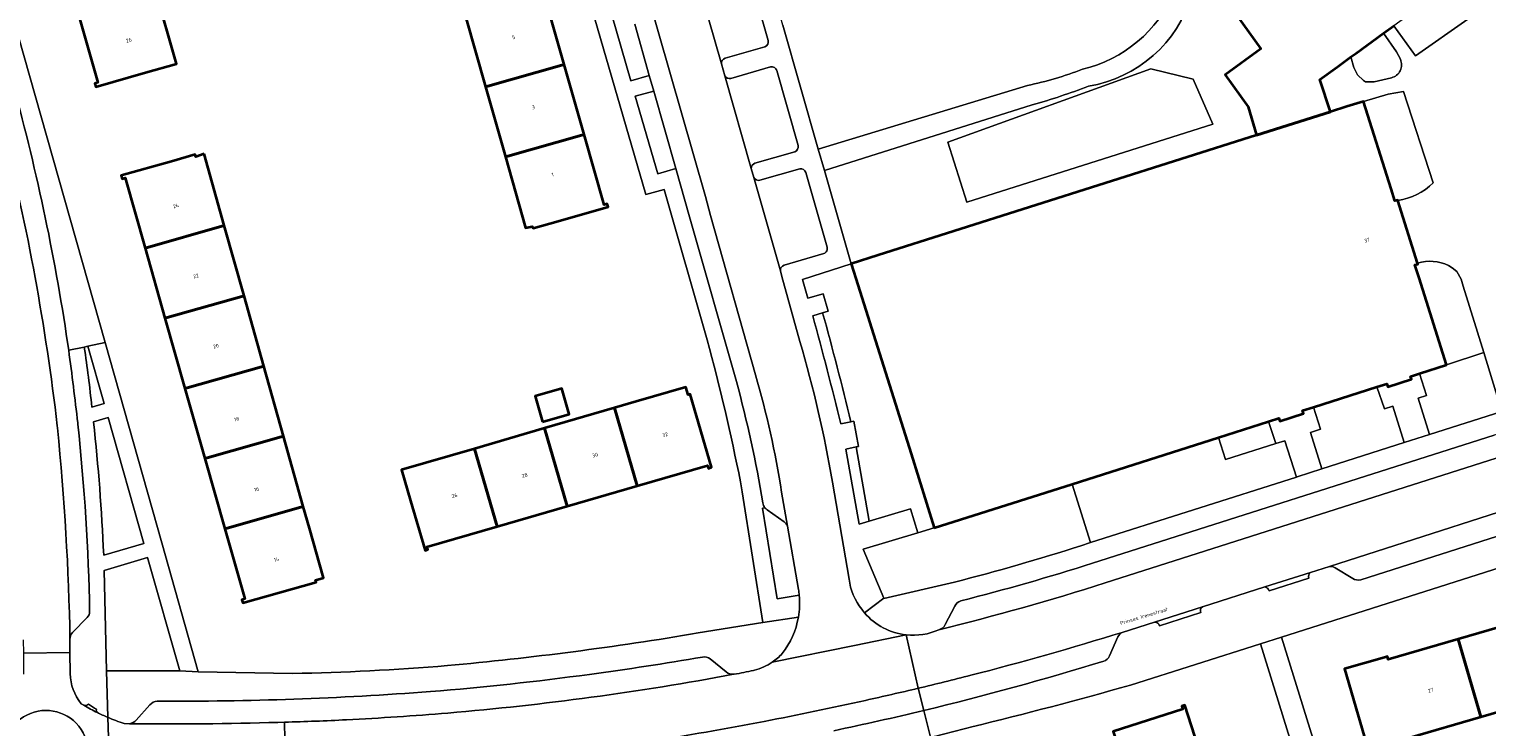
# Model space of a CAD drawing. Header units: metres. Extents: x 197700 to 204338, y 317132 to 325229.
# Tile 840 of 1056: x 202575 to 202715, y 320538 to 320606. Entities that reach past the tile are written whole.
import ezdxf
from ezdxf.enums import TextEntityAlignment as Align

# ---------------------------------------------------------------- set-up
doc = ezdxf.new("R2010")
doc.units = ezdxf.units.M
for name, color, linetype, lineweight in [('B-WE-GR-BEPLANTING_CULTUUR_BODEMBEDEKKER-GV', 90, 'Continuous', 18), ('B-WE-GR-BEPLANTING_CULTUUR_HEESTERS-GV', 90, 'Continuous', 18), ('B-WE-GR-BEPLANTING_CULTUUR_VASTE PLANTENVAK-GV', 90, 'Continuous', 18), ('B-WE-IE-TERREINAFSCHEIDING_KUNSTMATIG_HEKWERK-G', 20, 'IE-TERREINAFSCHEIDING-KUNSTMATIG', 18), ('B-WE-OG-BEBOUWING-GV', 7, 'Continuous', 35), ('B-WE-OG-BEBOUWING-T18', 10, 'Continuous', 18), ('B-WE-OG-TERREIN_CULTUURSCHEIDING-GV', 7, 'Continuous', 18), ('B-WE-OG-TERREIN_ERF-GV', 7, 'Continuous', 18), ('B-WE-OG-TOPOGRAFIE-T18', 10, 'Continuous', 18), ('B-WE-VH-VERHARDING_BETONSTRAATSTEEN-GV', 252, 'Continuous', 18), ('B-WE-VH-VERHARDING_HALFVERHARDING_GRIND-GV', 252, 'Continuous', 18), ('B-WE-VH-VERHARDING_TEGEL-GV', 252, 'Continuous', 18)]:
    doc.layers.add(name, color=color, linetype=linetype, lineweight=lineweight)
doc.styles.add('NLCS-ISO-M200-T18', font='NLCS-ISO.ttf', dxfattribs={"height": 0.36})
doc.linetypes.add('IE-TERREINAFSCHEIDING-KUNSTMATIG', pattern='A,4,[82,NLCS.SHX,S=0.75,R=90,X=0,Y=0],4,-2', length=10)

msp = doc.modelspace()

# ---------------------------------------------------------------- linework, layer by layer
at = {"layer": 'B-WE-GR-BEPLANTING_CULTUUR_BODEMBEDEKKER-GV'}
for points in [[(202651.235, 320578.153), (202650.278, 320577.862)], [(202652.979, 320567.403), (202653.958, 320567.608)]]:
    msp.add_lwpolyline(points, dxfattribs=at)
for points in [[(202653.958, 320567.608, 0.0083486), (202651.235, 320578.153)], [(202650.278, 320577.862, -0.0082842), (202652.979, 320567.403)]]:
    msp.add_lwpolyline(points, format="xyb", dxfattribs=at)
msp.add_lwpolyline([(202655.715, 320558.007), (202654.465, 320565.184), (202653.487, 320564.972), (202654.75, 320557.721)], close=True, dxfattribs=at)
at = {"layer": 'B-WE-GR-BEPLANTING_CULTUUR_HEESTERS-GV'}
for points in [[(202717.084, 320613.597), (202716.964, 320613.511), (202706.444, 320605.881), (202708.529, 320602.967), (202718.638, 320610.118)], [(202705.452, 320605.161), (202702.772, 320603.218), (202702.299, 320602.876), (202702.561, 320601.846), (202702.931, 320601.153), (202703.494, 320600.604), (202703.709, 320600.476), (202704.54, 320600.462), (202706.198, 320600.869)], [(202707.073, 320602.644), (202706.697, 320603.375), (202705.452, 320605.161)], [(202710.251, 320590.692), (202707.377, 320599.521), (202705.893, 320599.268), (202703.496, 320598.58)], [(202703.496, 320598.58), (202706.171, 320590.114), (202706.522, 320588.952), (202706.818, 320589.045), (202706.828, 320589.012)], [(202708.742, 320582.944), (202708.768, 320582.86), (202708.473, 320582.767), (202708.891, 320581.513), (202711.543, 320573.103), (202715.132, 320574.304), (202713.146, 320580.723), (202712.941, 320581.4), (202712.542, 320582.12), (202712.067, 320582.494), (202711.719, 320582.705)], [(202580.229, 320574.919), (202579.872, 320574.825)], [(202580.607, 320569.03), (202581.796, 320569.38), (202580.229, 320574.919)], [(202581.748, 320554.732), (202585.62, 320555.839), (202582.19, 320568.02), (202580.768, 320567.605)]]:
    msp.add_lwpolyline(points, dxfattribs=at)
for points in [[(202706.198, 320600.869, 0.4788642), (202707.073, 320602.644)], [(202706.828, 320589.012, 0.1549363), (202710.251, 320590.692)], [(202711.719, 320582.705, 0.1957865), (202708.742, 320582.944)], [(202579.872, 320574.825, -0.0115294), (202580.607, 320569.03)], [(202580.768, 320567.605, -0.0159985), (202581.748, 320554.732)]]:
    msp.add_lwpolyline(points, format="xyb", dxfattribs=at)
msp.add_lwpolyline([(202582.007, 320543.551), (202589.109, 320543.54), (202585.99, 320554.486), (202581.806, 320553.233)], close=True, dxfattribs=at)
at = {"layer": 'B-WE-GR-BEPLANTING_CULTUUR_VASTE PLANTENVAK-GV'}
for points in [[(202630.969, 320613.443), (202629.91, 320617.218), (202628.046, 320616.688), (202632.692, 320600.551), (202634.483, 320601.076), (202633.069, 320606.045)], [(202645.66, 320559.307), (202645.424, 320559.268), (202646.839, 320550.504), (202648.971, 320550.837)], [(202647.513, 320557.936), (202645.871, 320559.108)], [(202648.897, 320551.403), (202647.839, 320557.528)]]:
    msp.add_lwpolyline(points, dxfattribs=at)
msp.add_lwpolyline([(202634.908, 320599.581), (202633.125, 320599.068), (202635.3, 320591.575), (202637.042, 320592.078)], close=True, dxfattribs=at)
for points in [[(202645.871, 320559.108, -0.0731084), (202645.66, 320559.307)], [(202647.839, 320557.528, 0.1411487), (202647.513, 320557.936)], [(202648.971, 320550.837, 0.0178252), (202648.897, 320551.403)]]:
    msp.add_lwpolyline(points, format="xyb", dxfattribs=at)
at = {"layer": 'B-WE-IE-TERREINAFSCHEIDING_KUNSTMATIG_HEKWERK-G'}
msp.add_lwpolyline([(202688.954, 320596.377), (202687.05, 320600.727), (202682.957, 320601.712), (202663.336, 320594.626), (202665.17, 320588.83)], close=True, dxfattribs=at)
at = {"layer": 'B-WE-OG-BEBOUWING-GV'}
for points in [[(202579.253, 320607.182), (202581.178, 320600.403), (202580.889, 320600.321), (202580.982, 320599.998), (202585.792, 320601.363), (202588.786, 320602.213), (202586.771, 320609.317)], [(202626.265, 320602.159), (202624.336, 320608.942), (202616.726, 320606.779), (202618.651, 320599.995)], [(202618.651, 320599.995), (202620.576, 320593.211), (202628.193, 320595.376), (202626.265, 320602.159)], [(202662.025, 320557.359), (202675.338, 320561.589), (202689.486, 320566.085), (202694.34, 320567.627), (202695.326, 320567.959), (202695.419, 320567.674), (202697.702, 320568.412), (202697.61, 320568.698), (202698.679, 320569.022), (202704.805, 320570.989), (202705.76, 320571.274), (202705.851, 320570.988), (202708.147, 320571.713), (202708.057, 320571.999), (202708.914, 320572.277), (202711.543, 320573.103), (202708.891, 320581.513), (202708.473, 320582.767), (202708.768, 320582.86), (202708.742, 320582.944), (202706.828, 320589.012), (202706.818, 320589.045), (202706.522, 320588.952), (202706.171, 320590.114), (202703.496, 320598.58), (202701.889, 320598.072), (202700.33, 320597.579), (202693.15, 320595.326), (202656.59, 320583.709), (202654.002, 320582.887), (202654.449, 320581.466), (202659.781, 320564.501)], [(202628.193, 320595.376), (202620.576, 320593.211), (202622.517, 320586.368), (202623.164, 320586.478), (202623.262, 320586.316), (202625.673, 320587.001), (202630.497, 320588.372), (202630.409, 320588.677), (202630.121, 320588.594)], [(202591.454, 320593.52), (202590.641, 320593.235), (202590.585, 320593.433), (202588.29, 320592.781), (202583.439, 320591.402), (202583.528, 320591.091), (202583.816, 320591.174), (202585.743, 320584.393), (202593.407, 320586.571)], [(202585.743, 320584.393), (202587.67, 320577.613), (202595.314, 320579.786), (202593.407, 320586.571)], [(202597.222, 320573), (202595.314, 320579.786), (202587.67, 320577.613), (202589.597, 320570.833)], [(202591.524, 320564.052), (202599.13, 320566.214), (202597.222, 320573), (202589.597, 320570.833)], [(202624.175, 320567.592), (202626.743, 320568.342), (202626.02, 320570.821), (202623.452, 320570.071)], [(202633.209, 320569.567), (202631.133, 320568.961), (202633.316, 320561.414), (202640.093, 320563.375), (202640.198, 320563.094), (202640.502, 320563.208), (202638.438, 320570.28), (202638.227, 320570.219), (202638.009, 320570.968)], [(202626.54, 320559.454), (202633.316, 320561.414), (202631.133, 320568.961), (202624.361, 320566.984)], [(202624.361, 320566.984), (202617.589, 320565.008), (202619.763, 320557.493), (202626.54, 320559.454)], [(202591.524, 320564.052), (202593.451, 320557.272), (202601.037, 320559.428), (202599.13, 320566.214)], [(202617.589, 320565.008), (202610.546, 320562.952), (202611.417, 320559.956), (202612.813, 320555.155), (202613.085, 320555.249), (202612.987, 320555.533), (202619.763, 320557.493)], [(202593.451, 320557.272), (202595.378, 320550.492), (202595.091, 320550.405), (202595.184, 320550.098), (202602.288, 320552.095), (202602.229, 320552.307), (202602.98, 320552.518), (202601.627, 320557.331), (202601.037, 320559.428)], [(202721.614, 320541.047), (202719.435, 320548.56), (202712.667, 320546.597), (202714.846, 320539.085)], [(202714.846, 320539.085), (202712.667, 320546.597), (202705.9, 320544.634), (202705.817, 320544.922), (202705.521, 320544.837), (202701.679, 320543.723), (202704.464, 320534.119), (202708.306, 320535.233), (202707.782, 320537.038), (202707.994, 320537.099)], [(202683.801, 320530.897), (202688.519, 320532.413), (202688.281, 320533.156), (202688.49, 320533.223), (202686.245, 320540.211), (202685.946, 320540.114), (202686.038, 320539.829), (202679.326, 320537.672), (202681.718, 320530.227)]]:
    msp.add_lwpolyline(points, close=True, dxfattribs=at)
msp.add_lwpolyline([(202690.672, 320607.697), (202693.599, 320603.644), (202690.138, 320601.145), (202692.374, 320598.048), (202693.15, 320595.326), (202700.33, 320597.579), (202699.294, 320600.7), (202700.998, 320601.934), (202702.299, 320602.876), (202702.772, 320603.218), (202705.452, 320605.161), (202706.444, 320605.881)], dxfattribs=at)
at = {"layer": 'B-WE-OG-TERREIN_CULTUURSCHEIDING-GV'}
for points in [[(202656.59, 320583.709), (202693.15, 320595.326), (202692.374, 320598.048), (202690.138, 320601.145), (202693.599, 320603.644), (202690.672, 320607.697), (202692.988, 320609.369), (202689.442, 320619.03), (202709.548, 320633.212), (202709.404, 320633.398), (202709.141, 320633.735), (202706.075, 320631.439), (202690.536, 320620.284)], [(202671.494, 320598.237), (202651.429, 320591.898), (202654.002, 320582.887), (202656.59, 320583.709)], [(202659.781, 320564.501), (202654.449, 320581.466), (202654.002, 320582.887), (202649.295, 320581.356), (202649.801, 320579.546), (202651.273, 320579.965), (202651.774, 320578.317), (202651.235, 320578.153)], [(202653.958, 320567.608), (202654.235, 320567.666), (202654.697, 320565.234), (202654.465, 320565.184), (202655.715, 320558.007), (202659.72, 320559.191), (202660.431, 320556.874), (202662.025, 320557.359), (202659.781, 320564.501)], [(202675.338, 320561.589), (202662.025, 320557.359), (202660.431, 320556.874), (202655.154, 320555.284), (202657.145, 320550.559), (202657.157, 320550.53), (202663.99, 320552.116)], [(202676.19, 320555.634), (202677.135, 320555.935), (202675.338, 320561.589)]]:
    msp.add_lwpolyline(points, dxfattribs=at)
for points in [[(202686.911, 320608.836, -0.2863932), (202676.932, 320600.048)], [(202676.932, 320600.048, -0.0222345), (202671.494, 320598.237)], [(202651.235, 320578.153, -0.0083486), (202653.958, 320567.608)], [(202663.99, 320552.116, 0.0168546), (202676.19, 320555.634)]]:
    msp.add_lwpolyline(points, format="xyb", dxfattribs=at)
for points in [[(202688.954, 320596.377), (202665.17, 320588.83), (202663.336, 320594.626), (202682.957, 320601.712), (202687.05, 320600.727)], [(202711.543, 320573.103), (202708.914, 320572.277), (202709.593, 320570.143), (202708.79, 320569.888), (202709.887, 320566.377), (202716.893, 320568.615), (202715.132, 320574.304)], [(202704.805, 320570.989), (202698.679, 320569.022), (202699.357, 320566.889), (202698.375, 320566.576), (202699.494, 320563.058), (202707.447, 320565.598), (202706.328, 320569.105), (202705.526, 320568.85)], [(202695.019, 320565.508), (202694.34, 320567.627), (202689.486, 320566.085), (202690.169, 320563.954)], [(202695.019, 320565.508), (202690.169, 320563.954), (202689.486, 320566.085), (202675.338, 320561.589), (202677.135, 320555.935), (202697.019, 320562.267), (202695.9, 320565.769)]]:
    msp.add_lwpolyline(points, close=True, dxfattribs=at)
at = {"layer": 'B-WE-OG-TERREIN_ERF-GV'}
for points in [[(202573.285, 320656.874), (202574.772, 320651.631), (202575.235, 320650), (202577.158, 320643.219), (202579.081, 320636.438), (202581.003, 320629.659), (202582.926, 320622.878), (202584.848, 320616.097), (202586.771, 320609.317), (202588.786, 320602.213), (202585.792, 320601.363), (202580.982, 320599.998), (202580.889, 320600.321), (202581.178, 320600.403), (202579.253, 320607.182), (202577.328, 320613.962), (202575.402, 320620.741), (202573.477, 320627.521)], [(202558.983, 320655.099), (202561.697, 320645.516), (202561.994, 320645.598), (202566.007, 320631.402), (202573.497, 320604.938), (202581.884, 320575.272), (202587.366, 320555.909), (202590.89, 320543.433), (202599.986, 320543.276)], [(202640.063, 320575.54), (202635.929, 320590.062), (202634.154, 320589.573), (202626.49, 320615.991), (202620.008, 320638.641), (202621.854, 320639.227), (202620.253, 320644.81), (202614.898, 320643.247)], [(202624.336, 320608.942), (202626.265, 320602.159), (202628.193, 320595.376), (202630.121, 320588.594), (202630.409, 320588.677), (202630.497, 320588.372), (202625.673, 320587.001), (202623.262, 320586.316), (202623.164, 320586.478), (202622.517, 320586.368), (202620.576, 320593.211), (202618.651, 320599.995), (202616.726, 320606.779)], [(202647.378, 320605.961), (202650.804, 320593.961), (202671.024, 320600.119)], [(202738.643, 320533.133), (202752.175, 320539.485), (202758.873, 320542.794), (202764.384, 320545.681), (202764.316, 320545.8), (202757.374, 320557.989), (202753.28, 320565.177), (202720.361, 320554.681), (202695.59, 320546.8), (202704.252, 320518.86)], [(202639.21, 320547.194), (202645.45, 320548.202), (202643.447, 320560.846), (202643.292, 320561.793)], [(202704.464, 320534.119), (202701.679, 320543.723), (202705.521, 320544.837), (202705.817, 320544.922), (202705.9, 320544.634), (202712.667, 320546.597), (202719.435, 320548.56)], [(202656.253, 320494.363), (202654.072, 320501.043), (202651.77, 320508.093), (202646.654, 320506.54), (202639.179, 320504.025), (202642.506, 320493.288), (202645.465, 320483.735), (202649.167, 320472.372), (202673.529, 320475.935), (202672.901, 320480.215), (202675.197, 320480.557), (202667.013, 320506.55), (202667.002, 320506.591), (202668.439, 320507.017), (202668.072, 320508.133), (202680.933, 320512.024), (202685.56, 320513.424), (202687.685, 320514.067), (202694.296, 320516.009), (202702.185, 320518.268), (202693.541, 320546.148), (202680.989, 320542.154)], [(202679.326, 320537.672), (202686.038, 320539.829), (202685.946, 320540.114), (202686.245, 320540.211), (202688.49, 320533.223)], [(202721.614, 320541.047), (202714.846, 320539.085), (202707.994, 320537.099)]]:
    msp.add_lwpolyline(points, dxfattribs=at)
for points in [[(202676.356, 320601.692, 0.2398726), (202685.207, 320609.161)], [(202671.024, 320600.119, 0.0437627), (202676.356, 320601.692)], [(202643.292, 320561.793, 0.0178132), (202640.063, 320575.54)], [(202614.963, 320544.045, 0.0196675), (202639.21, 320547.194)], [(202599.986, 320543.276, 0.0156871), (202614.963, 320544.045)], [(202680.989, 320542.154, -0.0088194), (202665.669, 320538.121)], [(202665.669, 320538.121, -0.0043498), (202661.669, 320537.113)]]:
    msp.add_lwpolyline(points, format="xyb", dxfattribs=at)
for points in [[(202688.954, 320596.377), (202687.05, 320600.727), (202682.957, 320601.712), (202663.336, 320594.626), (202665.17, 320588.83)], [(202601.627, 320557.331), (202602.98, 320552.518), (202602.229, 320552.307), (202602.288, 320552.095), (202595.184, 320550.098), (202595.091, 320550.405), (202595.378, 320550.492), (202593.451, 320557.272), (202591.524, 320564.052), (202589.597, 320570.833), (202587.67, 320577.613), (202585.743, 320584.393), (202583.816, 320591.174), (202583.528, 320591.091), (202583.439, 320591.402), (202588.29, 320592.781), (202590.585, 320593.433), (202590.641, 320593.235), (202591.454, 320593.52), (202593.407, 320586.571), (202595.314, 320579.786), (202597.222, 320573), (202599.13, 320566.214), (202601.037, 320559.428)], [(202633.316, 320561.414), (202626.54, 320559.454), (202619.763, 320557.493), (202612.987, 320555.533), (202613.085, 320555.249), (202612.813, 320555.155), (202611.417, 320559.956), (202610.546, 320562.952), (202617.589, 320565.008), (202624.361, 320566.984), (202631.133, 320568.961), (202633.209, 320569.567), (202638.009, 320570.968), (202638.227, 320570.219), (202638.438, 320570.28), (202640.502, 320563.208), (202640.198, 320563.094), (202640.093, 320563.375)], [(202624.175, 320567.592), (202623.452, 320570.071), (202626.02, 320570.821), (202626.743, 320568.342)]]:
    msp.add_lwpolyline(points, close=True, dxfattribs=at)
at = {"layer": 'B-WE-VH-VERHARDING_BETONSTRAATSTEEN-GV'}
for points in [[(202649.042, 320575.356), (202647.3, 320581.659), (202647.146, 320582.2), (202644.582, 320591.222), (202644.336, 320592.087), (202641.78, 320601.048), (202641.452, 320602.2), (202638.887, 320611.209), (202638.514, 320612.518), (202637.603, 320615.716), (202634.457, 320626.755), (202633.979, 320628.433), (202633.621, 320629.688), (202630.371, 320641.065), (202630.073, 320642.111), (202627.212, 320652.147), (202626.872, 320653.417), (202626.576, 320654.522), (202626.16, 320656.073), (202626.093, 320656.323), (202619.849, 320678.056)], [(202621.414, 320654.347), (202625.342, 320640.509), (202629.086, 320627.362), (202629.608, 320625.529), (202633.622, 320611.418), (202634.225, 320609.299), (202639.91, 320589.375), (202640.408, 320587.563), (202644.753, 320572.145)], [(202638.887, 320611.209), (202641.452, 320602.2)], [(202645.964, 320604.473), (202643.904, 320611.696)], [(202644.753, 320572.145), (202640.408, 320587.563), (202639.91, 320589.375), (202634.225, 320609.299)], [(202718.638, 320610.118), (202708.529, 320602.967), (202706.444, 320605.881), (202705.452, 320605.161), (202706.697, 320603.375), (202707.073, 320602.644)], [(202633.069, 320606.045), (202634.483, 320601.076), (202634.908, 320599.581), (202637.042, 320592.078), (202638.371, 320587.429), (202642.897, 320571.506)], [(202641.8, 320602.753), (202645.641, 320603.858)], [(202706.198, 320600.869), (202704.54, 320600.462), (202703.709, 320600.476), (202703.494, 320600.604), (202702.931, 320601.153), (202702.561, 320601.846), (202702.299, 320602.876), (202700.998, 320601.934), (202699.294, 320600.7), (202700.33, 320597.579), (202701.889, 320598.072), (202703.496, 320598.58), (202705.893, 320599.268), (202707.377, 320599.521), (202710.251, 320590.692)], [(202641.78, 320601.048), (202644.336, 320592.087)], [(202646.202, 320601.906), (202642.362, 320600.795)], [(202648.861, 320594.325), (202646.804, 320601.549)], [(202644.69, 320592.599), (202648.534, 320593.715)], [(202644.582, 320591.222), (202647.146, 320582.2)], [(202649.014, 320592.064), (202645.17, 320590.955)], [(202651.661, 320584.497), (202649.613, 320591.698)], [(202706.828, 320589.012), (202708.742, 320582.944)], [(202647.507, 320582.737), (202651.349, 320583.87)], [(202711.719, 320582.705), (202712.067, 320582.494), (202712.542, 320582.12), (202712.941, 320581.4), (202713.146, 320580.723), (202715.132, 320574.304), (202716.893, 320568.615), (202719.848, 320569.559), (202718.555, 320573.638), (202718.445, 320573.987), (202717.751, 320576.178), (202717.481, 320577.042)], [(202578.367, 320574.517), (202578.257, 320575.266)], [(202680.183, 320547.257), (202683.312, 320548.252), (202687.937, 320549.724), (202693.961, 320551.641), (202698.388, 320553.05), (202700.218, 320553.633), (202724.678, 320561.481), (202732.513, 320563.991), (202738.209, 320565.815), (202736.684, 320570.59), (202735.83, 320570.319), (202730.974, 320568.769), (202721.368, 320565.703), (202717.126, 320564.349), (202678.533, 320552.031)], [(202751.036, 320569.695), (202749.129, 320569.25), (202748.52, 320569.091), (202747.935, 320568.93), (202738.209, 320565.815), (202732.513, 320563.991), (202724.678, 320561.481), (202700.218, 320553.633)], [(202577.277, 320567.02), (202577.259, 320567.211)], [(202577.259, 320567.211), (202577.277, 320567.02)], [(202579.249, 320567.389), (202579.236, 320567.495)], [(202703.235, 320552.346), (202725.735, 320559.511), (202748.894, 320566.901)], [(202717.126, 320564.349), (202716.347, 320566.384), (202716.126, 320566.313), (202677.302, 320553.935)], [(202678.533, 320552.031), (202717.126, 320564.349)], [(202653.786, 320552.409), (202652.179, 320561.785)], [(202647.839, 320557.528), (202647.273, 320560.807)], [(202647.273, 320560.807), (202647.839, 320557.528), (202648.897, 320551.403)], [(202645.871, 320559.108), (202647.513, 320557.936)], [(202698.388, 320553.05), (202693.961, 320551.641)], [(202700.754, 320553.497), (202702.463, 320552.467)], [(202694.398, 320551.275), (202698.233, 320552.503)], [(202578.742, 320547.256), (202580.156, 320548.698)], [(202663.995, 320549.786), (202663.09, 320548.001)], [(202687.937, 320549.724), (202683.312, 320548.252)], [(202683.806, 320547.885), (202687.771, 320549.158)], [(202573.98, 320546.538), (202573.983, 320545.234), (202578.492, 320545.31), (202578.487, 320546.556)], [(202646.359, 320544.371), (202654.309, 320545.989), (202659.317, 320547.009)], [(202660.477, 320541.853), (202659.317, 320547.009), (202654.309, 320545.989), (202646.359, 320544.371)], [(202659.317, 320547.009), (202660.477, 320541.853)], [(202678.967, 320544.972), (202679.768, 320546.812)], [(202578.5, 320543.271), (202578.492, 320545.31), (202573.983, 320545.234), (202573.987, 320543.213)], [(202641.924, 320543.435), (202640.359, 320544.682)], [(202642.679, 320543.21), (202642.631, 320543.201)], [(202644.658, 320543.599), (202644.557, 320543.576)], [(202661.017, 320539.706), (202660.477, 320541.853)], [(202660.477, 320541.853), (202661.017, 320539.706)], [(202579.816, 320540.205), (202579.567, 320540.35)], [(202586.222, 320540.255), (202584.891, 320538.762)], [(202582.329, 320533.205), (202582.142, 320539.041)], [(202582.142, 320539.041), (202582.329, 320533.205)], [(202584.232, 320538.424), (202583.734, 320538.431)], [(202598.595, 320538.554), (202599.224, 320538.571)], [(202599.333, 320533.533), (202599.224, 320538.571), (202598.595, 320538.554)], [(202599.224, 320538.571), (202599.333, 320533.533)]]:
    msp.add_lwpolyline(points, dxfattribs=at)
for points in [[(202645.641, 320603.858, 0.4011409), (202645.964, 320604.473)], [(202641.452, 320602.2, -0.3408502), (202641.8, 320602.753)], [(202707.073, 320602.644, -0.4788642), (202706.198, 320600.869)], [(202578.257, 320575.266, 0.0312306), (202572.814, 320600.85)], [(202642.362, 320600.795, -0.3354715), (202641.78, 320601.048)], [(202646.804, 320601.549, 0.4163253), (202646.202, 320601.906)], [(202577.259, 320567.211, 0.0332972), (202572.028, 320595.749)], [(202572.028, 320595.749, -0.0332972), (202577.259, 320567.211)], [(202648.534, 320593.715, 0.4032774), (202648.861, 320594.325)], [(202644.336, 320592.087, -0.3456891), (202644.69, 320592.599)], [(202645.17, 320590.955, -0.3564126), (202644.582, 320591.222)], [(202649.613, 320591.698, 0.4111968), (202649.014, 320592.064)], [(202710.251, 320590.692, -0.1549363), (202706.828, 320589.012)], [(202651.349, 320583.87, 0.4221094), (202651.661, 320584.497)], [(202647.146, 320582.2, -0.3699065), (202647.507, 320582.737)], [(202708.742, 320582.944, -0.1957865), (202711.719, 320582.705)], [(202652.179, 320561.785, 0.0287568), (202649.042, 320575.356)], [(202579.236, 320567.495, 0.0064506), (202578.367, 320574.517)], [(202642.897, 320571.506, -0.0256554), (202645.451, 320559.773)], [(202647.273, 320560.807, 0.0314525), (202644.753, 320572.145)], [(202644.753, 320572.145, -0.0314525), (202647.273, 320560.807)], [(202578.487, 320546.556, 0.0211173), (202577.277, 320567.02)], [(202577.277, 320567.02, -0.0211173), (202578.487, 320546.556)], [(202580.391, 320549.251, 0.0219254), (202579.249, 320567.389)], [(202645.451, 320559.773, 0.1262398), (202645.66, 320559.307)], [(202645.66, 320559.307, 0.0731084), (202645.871, 320559.108)], [(202647.513, 320557.936, -0.1411487), (202647.839, 320557.528)], [(202677.302, 320553.935, -0.0155549), (202664.582, 320550.303)], [(202698.233, 320552.503, -0.3138399), (202698.388, 320553.05)], [(202700.218, 320553.633, -0.149121), (202700.754, 320553.497)], [(202648.897, 320551.403, -0.0178252), (202648.971, 320550.837)], [(202655.01, 320549.492, -0.137024), (202653.786, 320552.409)], [(202662.478, 320547.513, 0.0169167), (202678.533, 320552.031)], [(202678.533, 320552.031, -0.0169167), (202662.478, 320547.513)], [(202693.961, 320551.641, -0.3030044), (202694.398, 320551.275)], [(202702.463, 320552.467, 0.2087011), (202703.235, 320552.346)], [(202648.971, 320550.837, -0.0673431), (202648.886, 320548.711)], [(202664.582, 320550.303, 0.1978231), (202663.995, 320549.786)], [(202580.156, 320548.698, 0.2395188), (202580.391, 320549.251)], [(202648.886, 320548.711, -0.1225403), (202647.329, 320545.213)], [(202655.291, 320549.136, -0.0195832), (202655.01, 320549.492)], [(202659.317, 320547.009, -0.1925779), (202655.291, 320549.136)], [(202687.771, 320549.158, -0.3371806), (202687.937, 320549.724)], [(202578.487, 320546.556, -0.1819988), (202578.742, 320547.256)], [(202662.478, 320547.513, -0.132871), (202659.317, 320547.009)], [(202663.09, 320548.001, -0.2075061), (202662.478, 320547.513)], [(202665.549, 320543.101, 0.0124424), (202680.183, 320547.257)], [(202680.183, 320547.257, -0.0124424), (202665.549, 320543.101)], [(202679.768, 320546.812, -0.1514764), (202680.183, 320547.257)], [(202683.312, 320548.252, -0.3568512), (202683.806, 320547.885)], [(202639.624, 320544.861, -0.0090767), (202628.702, 320543.196)], [(202640.359, 320544.682, 0.2087081), (202639.624, 320544.861)], [(202646.359, 320544.371, -0.0856434), (202644.658, 320543.599)], [(202647.329, 320545.213, -0.0587523), (202646.359, 320544.371)], [(202661.017, 320539.706, 0.0156047), (202678.396, 320544.467)], [(202678.396, 320544.467, 0.2079684), (202678.967, 320544.972)], [(202579.567, 320540.35, -0.1584933), (202578.5, 320543.271)], [(202628.702, 320543.196, -0.0139896), (202613.328, 320541.531)], [(202615.006, 320539.459, 0.0255535), (202642.631, 320543.201)], [(202642.631, 320543.201, -0.0255535), (202615.006, 320539.459)], [(202642.631, 320543.201, -0.1932018), (202641.924, 320543.435)], [(202644.557, 320543.576, -0.0174157), (202642.679, 320543.21)], [(202660.477, 320541.853, 0.0038096), (202665.549, 320543.101)], [(202665.549, 320543.101, -0.0038096), (202660.477, 320541.853)], [(202613.328, 320541.531, -0.0200802), (202586.928, 320540.603)], [(202655.387, 320540.681, 0.0038174), (202660.477, 320541.853)], [(202660.477, 320541.853, -0.0038174), (202655.387, 320540.681)], [(202580.275, 320540.302, -0.2541446), (202579.816, 320540.205)], [(202579.816, 320540.205, 0.016741), (202581.138, 320539.503)], [(202581.138, 320539.503, -0.016741), (202579.816, 320540.205)], [(202581.05, 320539.833, -0.0302955), (202580.275, 320540.302)], [(202586.928, 320540.603, 0.1988935), (202586.222, 320540.255)], [(202645.578, 320538.649, 0.0071869), (202655.387, 320540.681)], [(202655.387, 320540.681, -0.0071869), (202645.578, 320538.649)], [(202578.419, 320532.295, 1.9627749), (202572.276, 320534.564)], [(202572.276, 320534.564, -1.9627749), (202578.419, 320532.295)], [(202581.138, 320539.503, -0.3168734), (202581.05, 320539.833)], [(202582.142, 320539.041, -0.0128895), (202581.138, 320539.503)], [(202583.734, 320538.431, -0.019626), (202582.142, 320539.041)], [(202584.891, 320538.762, -0.1877946), (202584.232, 320538.424)], [(202599.224, 320538.571, 0.005362), (202605.219, 320538.803)], [(202605.219, 320538.803, -0.005362), (202599.224, 320538.571)], [(202605.219, 320538.803, 0.0087683), (202615.006, 320539.459)], [(202615.006, 320539.459, -0.0087683), (202605.219, 320538.803)], [(202634.336, 320536.681, 0.0082122), (202645.578, 320538.649)], [(202645.578, 320538.649, -0.0082122), (202634.336, 320536.681)], [(202652.314, 320537.752, 0.0077577), (202661.017, 320539.706)], [(202584.232, 320538.424, 0.0107192), (202598.595, 320538.554)], [(202598.595, 320538.554, -0.0107192), (202584.232, 320538.424)]]:
    msp.add_lwpolyline(points, format="xyb", dxfattribs=at)
at = {"layer": 'B-WE-VH-VERHARDING_HALFVERHARDING_GRIND-GV'}
for points in [[(202685.207, 320609.161, -0.2398726), (202676.356, 320601.692)], [(202676.932, 320600.048, 0.2863932), (202686.911, 320608.836)], [(202676.356, 320601.692, -0.0437627), (202671.024, 320600.119)], [(202671.494, 320598.237, 0.0222345), (202676.932, 320600.048)]]:
    msp.add_lwpolyline(points, format="xyb", dxfattribs=at)
for points in [[(202671.024, 320600.119), (202650.804, 320593.961)], [(202650.804, 320593.961), (202651.429, 320591.898), (202671.494, 320598.237)]]:
    msp.add_lwpolyline(points, dxfattribs=at)
at = {"layer": 'B-WE-VH-VERHARDING_TEGEL-GV'}
for points in [[(202650.278, 320577.862), (202651.235, 320578.153), (202651.774, 320578.317), (202651.273, 320579.965), (202649.801, 320579.546), (202649.295, 320581.356), (202654.002, 320582.887), (202651.429, 320591.898), (202650.804, 320593.961), (202647.378, 320605.961), (202645.42, 320612.819), (202648.981, 320613.826), (202650.926, 320606.965), (202652.468, 320607.363), (202646.071, 320630.097), (202645.616, 320631.643), (202640.62, 320630.247), (202632.623, 320658.22), (202630.14, 320657.527), (202627.759, 320656.863), (202620.681, 320681.645)], [(202578.257, 320575.266), (202578.367, 320574.517), (202579.872, 320574.825), (202580.229, 320574.919), (202581.884, 320575.272), (202573.497, 320604.938), (202566.007, 320631.402), (202561.994, 320645.598), (202561.697, 320645.516), (202558.983, 320655.099)], [(202642.897, 320571.506), (202638.371, 320587.429), (202637.042, 320592.078), (202635.3, 320591.575), (202633.125, 320599.068), (202634.908, 320599.581), (202634.483, 320601.076), (202632.692, 320600.551), (202628.046, 320616.688), (202629.91, 320617.218), (202629.452, 320618.849), (202627.558, 320618.336), (202622.095, 320637.411), (202623.997, 320637.975), (202620.207, 320651.434)], [(202620.253, 320644.81), (202621.854, 320639.227), (202620.008, 320638.641), (202626.49, 320615.991), (202634.154, 320589.573), (202635.929, 320590.062), (202640.063, 320575.54)], [(202643.904, 320611.696), (202645.964, 320604.473)], [(202645.641, 320603.858), (202641.8, 320602.753)], [(202641.452, 320602.2), (202641.78, 320601.048)], [(202642.362, 320600.795), (202646.202, 320601.906)], [(202646.804, 320601.549), (202648.861, 320594.325)], [(202648.534, 320593.715), (202644.69, 320592.599)], [(202644.336, 320592.087), (202644.582, 320591.222)], [(202645.17, 320590.955), (202649.014, 320592.064)], [(202649.613, 320591.698), (202651.661, 320584.497)], [(202651.349, 320583.87), (202647.507, 320582.737)], [(202647.146, 320582.2), (202647.3, 320581.659), (202649.042, 320575.356)], [(202581.884, 320575.272), (202580.229, 320574.919), (202581.796, 320569.38), (202580.607, 320569.03)], [(202582.142, 320539.041), (202582.007, 320543.551), (202581.806, 320553.233), (202585.99, 320554.486), (202589.109, 320543.54), (202590.89, 320543.433), (202587.366, 320555.909), (202581.884, 320575.272)], [(202738.296, 320575.348), (202724.644, 320571.004), (202719.848, 320569.559), (202716.893, 320568.615), (202709.887, 320566.377), (202707.447, 320565.598), (202699.494, 320563.058), (202697.081, 320562.287), (202697.019, 320562.267), (202677.135, 320555.935), (202676.19, 320555.634)], [(202579.872, 320574.825), (202578.367, 320574.517)], [(202579.236, 320567.495), (202579.249, 320567.389)], [(202580.768, 320567.605), (202582.19, 320568.02), (202585.62, 320555.839), (202581.748, 320554.732)], [(202655.291, 320549.136), (202657.145, 320550.559), (202655.154, 320555.284), (202660.431, 320556.874), (202659.72, 320559.191), (202655.715, 320558.007), (202654.75, 320557.721), (202653.487, 320564.972), (202654.465, 320565.184), (202654.697, 320565.234), (202654.235, 320567.666), (202653.958, 320567.608), (202652.979, 320567.403)], [(202680.989, 320542.154), (202693.541, 320546.148), (202695.59, 320546.8), (202720.361, 320554.681), (202753.28, 320565.177), (202757.374, 320557.989), (202761.95, 320560.566), (202758.228, 320567.127)], [(202748.894, 320566.901), (202725.735, 320559.511), (202703.235, 320552.346)], [(202677.302, 320553.935), (202716.126, 320566.313)], [(202643.292, 320561.793), (202643.447, 320560.846), (202645.45, 320548.202), (202648.886, 320548.711)], [(202652.179, 320561.785), (202653.786, 320552.409)], [(202648.971, 320550.837), (202646.839, 320550.504), (202645.424, 320559.268), (202645.66, 320559.307)], [(202700.218, 320553.633), (202698.388, 320553.05)], [(202702.463, 320552.467), (202700.754, 320553.497)], [(202663.99, 320552.116), (202657.157, 320550.53), (202657.145, 320550.559), (202655.291, 320549.136)], [(202693.961, 320551.641), (202687.937, 320549.724)], [(202698.233, 320552.503), (202694.398, 320551.275)], [(202580.156, 320548.698), (202578.742, 320547.256)], [(202648.886, 320548.711), (202645.45, 320548.202), (202639.21, 320547.194)], [(202663.09, 320548.001), (202663.995, 320549.786)], [(202687.771, 320549.158), (202683.806, 320547.885)], [(202683.312, 320548.252), (202680.183, 320547.257)], [(202578.487, 320546.556), (202578.492, 320545.31), (202578.5, 320543.271)], [(202679.768, 320546.812), (202678.967, 320544.972)], [(202640.359, 320544.682), (202641.924, 320543.435)], [(202599.986, 320543.276), (202590.89, 320543.433), (202589.109, 320543.54), (202582.007, 320543.551), (202582.142, 320539.041)], [(202642.631, 320543.201), (202642.679, 320543.21)], [(202644.557, 320543.576), (202644.658, 320543.599)], [(202579.567, 320540.35), (202579.816, 320540.205)], [(202584.891, 320538.762), (202586.222, 320540.255)], [(202661.017, 320539.706), (202661.669, 320537.113)], [(202661.669, 320537.113), (202661.017, 320539.706)], [(202583.734, 320538.431), (202584.232, 320538.424)]]:
    msp.add_lwpolyline(points, dxfattribs=at)
for points in [[(202645.964, 320604.473, -0.4011409), (202645.641, 320603.858)], [(202641.8, 320602.753, 0.3408502), (202641.452, 320602.2)], [(202572.814, 320600.85, -0.0312306), (202578.257, 320575.266)], [(202641.78, 320601.048, 0.3354715), (202642.362, 320600.795)], [(202646.202, 320601.906, -0.4163253), (202646.804, 320601.549)], [(202648.861, 320594.325, -0.4032774), (202648.534, 320593.715)], [(202644.69, 320592.599, 0.3456891), (202644.336, 320592.087)], [(202644.582, 320591.222, 0.3564126), (202645.17, 320590.955)], [(202649.014, 320592.064, -0.4111968), (202649.613, 320591.698)], [(202651.661, 320584.497, -0.4221094), (202651.349, 320583.87)], [(202647.507, 320582.737, 0.3699065), (202647.146, 320582.2)], [(202652.979, 320567.403, 0.0082842), (202650.278, 320577.862)], [(202640.063, 320575.54, -0.0178132), (202643.292, 320561.793)], [(202649.042, 320575.356, -0.0287568), (202652.179, 320561.785)], [(202578.367, 320574.517, -0.0064506), (202579.236, 320567.495)], [(202580.607, 320569.03, 0.0115294), (202579.872, 320574.825)], [(202645.451, 320559.773, 0.0256554), (202642.897, 320571.506)], [(202579.249, 320567.389, -0.0219254), (202580.391, 320549.251)], [(202581.748, 320554.732, 0.0159985), (202580.768, 320567.605)], [(202645.66, 320559.307, -0.1262398), (202645.451, 320559.773)], [(202676.19, 320555.634, -0.0168546), (202663.99, 320552.116)], [(202664.582, 320550.303, 0.0155549), (202677.302, 320553.935)], [(202698.388, 320553.05, 0.3138399), (202698.233, 320552.503)], [(202700.754, 320553.497, 0.149121), (202700.218, 320553.633)], [(202653.786, 320552.409, 0.137024), (202655.01, 320549.492)], [(202694.398, 320551.275, 0.3030044), (202693.961, 320551.641)], [(202703.235, 320552.346, -0.2087011), (202702.463, 320552.467)], [(202648.886, 320548.711, 0.0673431), (202648.971, 320550.837)], [(202663.995, 320549.786, -0.1978231), (202664.582, 320550.303)], [(202580.391, 320549.251, -0.2395188), (202580.156, 320548.698)], [(202647.329, 320545.213, 0.1225403), (202648.886, 320548.711)], [(202655.01, 320549.492, 0.0195832), (202655.291, 320549.136)], [(202655.291, 320549.136, 0.1925779), (202659.317, 320547.009)], [(202687.937, 320549.724, 0.3371806), (202687.771, 320549.158)], [(202578.742, 320547.256, 0.1819988), (202578.487, 320546.556)], [(202639.21, 320547.194, -0.0196675), (202614.963, 320544.045)], [(202659.317, 320547.009, 0.132871), (202662.478, 320547.513)], [(202662.478, 320547.513, 0.2075061), (202663.09, 320548.001)], [(202680.183, 320547.257, 0.1514764), (202679.768, 320546.812)], [(202683.806, 320547.885, 0.3568512), (202683.312, 320548.252)], [(202628.702, 320543.196, 0.0090767), (202639.624, 320544.861)], [(202639.624, 320544.861, -0.2087081), (202640.359, 320544.682)], [(202644.658, 320543.599, 0.0856434), (202646.359, 320544.371)], [(202646.359, 320544.371, 0.0587523), (202647.329, 320545.213)], [(202678.396, 320544.467, -0.0156047), (202661.017, 320539.706)], [(202678.967, 320544.972, -0.2079684), (202678.396, 320544.467)], [(202578.5, 320543.271, 0.1584933), (202579.567, 320540.35)], [(202614.963, 320544.045, -0.0156871), (202599.986, 320543.276)], [(202613.328, 320541.531, 0.0139896), (202628.702, 320543.196)], [(202641.924, 320543.435, 0.1932018), (202642.631, 320543.201)], [(202642.679, 320543.21, 0.0174157), (202644.557, 320543.576)], [(202586.928, 320540.603, 0.0200802), (202613.328, 320541.531)], [(202665.669, 320538.121, 0.0088194), (202680.989, 320542.154)], [(202579.816, 320540.205, 0.2541446), (202580.275, 320540.302)], [(202580.275, 320540.302, 0.0302955), (202581.05, 320539.833)], [(202586.222, 320540.255, -0.1988935), (202586.928, 320540.603)], [(202581.05, 320539.833, 0.3168734), (202581.138, 320539.503)], [(202581.138, 320539.503, 0.0128895), (202582.142, 320539.041)], [(202582.142, 320539.041, 0.019626), (202583.734, 320538.431)], [(202584.232, 320538.424, 0.1877946), (202584.891, 320538.762)], [(202661.017, 320539.706, -0.0077577), (202652.314, 320537.752)], [(202661.669, 320537.113, 0.0043498), (202665.669, 320538.121)]]:
    msp.add_lwpolyline(points, format="xyb", dxfattribs=at)
for points in [[(202708.914, 320572.277), (202708.057, 320571.999), (202708.147, 320571.713), (202705.851, 320570.988), (202705.76, 320571.274), (202704.805, 320570.989), (202705.526, 320568.85), (202706.328, 320569.105), (202707.447, 320565.598), (202709.887, 320566.377), (202708.79, 320569.888), (202709.593, 320570.143)], [(202694.34, 320567.627), (202695.019, 320565.508), (202695.9, 320565.769), (202697.019, 320562.267), (202697.081, 320562.287), (202699.494, 320563.058), (202698.375, 320566.576), (202699.357, 320566.889), (202698.679, 320569.022), (202697.61, 320568.698), (202697.702, 320568.412), (202695.419, 320567.674), (202695.326, 320567.959)], [(202716.919, 320486.887), (202719.401, 320486.134), (202709.386, 320518.417), (202729.313, 320524.17), (202728.987, 320525.317), (202712.499, 320520.51), (202712.376, 320521.124), (202706.782, 320519.584), (202704.252, 320518.86), (202695.59, 320546.8), (202693.541, 320546.148), (202702.185, 320518.268), (202694.296, 320516.009), (202687.685, 320514.067), (202685.56, 320513.424), (202685.9, 320512.303), (202707.053, 320518.707)]]:
    msp.add_lwpolyline(points, close=True, dxfattribs=at)

# ---------------------------------------------------------------- texts
at = {"layer": 'B-WE-OG-BEBOUWING-T18', "style": 'NLCS-ISO-M200-T18'}
for s, rotation, p in [('5', 15.8, (202621.359, 320604.788)), ('26', 15.8, (202584.175, 320604.492)), ('3', 15.8, (202623.287, 320598.006)), ('1', 15.8, (202625.137, 320591.499)), ('24', 15.8, (202588.739, 320588.484)), ('37', 17.5, (202703.848, 320585.163)), ('22', 15.8, (202590.666, 320581.704)), ('20', 15.8, (202592.593, 320574.924)), ('18', 15.8, (202594.598, 320567.866)), ('32', 16.1, (202636.009, 320566.357)), ('30', 16.1, (202629.233, 320564.397)), ('28', 16.1, (202622.431, 320562.429)), ('16', 15.8, (202596.526, 320561.085)), ('26', 16.1, (202615.655, 320560.469)), ('14', 15.8, (202598.453, 320554.305)), ('27', 16.1, (202710.007, 320541.66))]:
    msp.add_text(s, height=0.36, rotation=rotation, dxfattribs=at).set_placement(p, align=Align.MIDDLE)
at = {"layer": 'B-WE-OG-TOPOGRAFIE-T18', "style": 'NLCS-ISO-M200-T18'}
msp.add_text('Prinses Irenestraat', height=0.36, rotation=16.8, dxfattribs=at).set_placement((202682.283, 320548.826), align=Align.MIDDLE)

doc.saveas('drawing.dxf')
